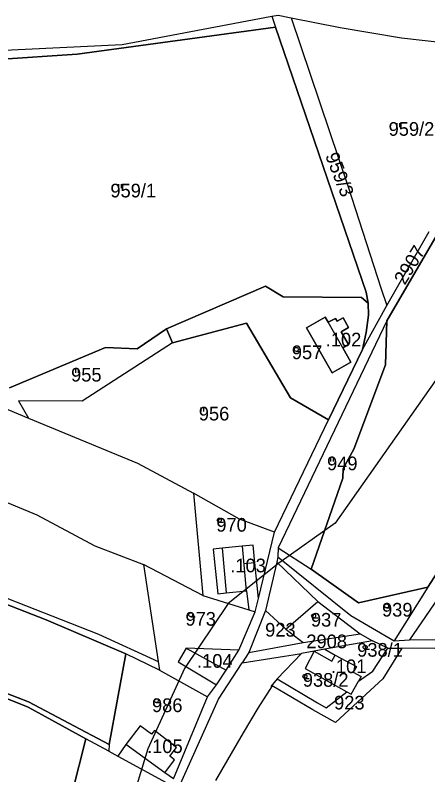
# Model space of a CAD drawing. Extents: x -564810 to -550519, y -1045831 to -1034011.
# Drawn here: x -555849 to -555695.1, y -1036267 to -1035983.6 of the extents above; entities that cross this region are included whole.
import ezdxf

# ---------------------------------------------------------------- set-up
doc = ezdxf.new("R2010")
doc.units = 0
for name, color, linetype in [('KN stav', 7, 'Continuous'), ('Parcelní čísla', 7, 'Continuous'), ('Vrstva 22', 7, 'Continuous'), ('Vrstva 35', 7, 'Continuous'), ('Vrstva 4', 7, 'Continuous'), ('zamokř ploch', 7, 'Continuous')]:
    doc.layers.add(name, color=color, linetype=linetype)

msp = doc.modelspace()

# ---------------------------------------------------------------- linework, layer by layer
at = {"layer": 'KN stav'}
for p, q in [((-555753.28, -1035984), (-555750.93, -1035983.59)), ((-555750.93, -1035983.59), (-555746.08, -1035984.58)), ((-555809.06, -1035994.57), (-555753.28, -1035984)), ((-555753.28, -1035984), (-555751.88, -1035988.09)), ((-555746.08, -1035984.58), (-555724.82, -1036047.66)), ((-555746.08, -1035984.58), (-555727.84, -1035988.21)), ((-555751.88, -1035988.09), (-555825.97, -1035998.1)), ((-555825.97, -1035998.1), (-555751.88, -1035988.09)), ((-555751.88, -1035988.09), (-555718.04, -1036086.96)), ((-555718.04, -1036086.96), (-555751.88, -1035988.09)), ((-555727.84, -1035988.21), (-555704.91, -1035992.01)), ((-555704.91, -1035992.01), (-555681.92, -1035994.66)), ((-555862.22, -1035997.07), (-555809.06, -1035994.57)), ((-555825.97, -1035998.1), (-555860.13, -1036000.49)), ((-555860.13, -1036000.49), (-555825.97, -1035998.1)), ((-555724.82, -1036047.66), (-555712.62, -1036085.34)), ((-555710.38, -1036091.97), (-555694.63, -1036064.36)), ((-555691.62, -1036065.39), (-555710.37, -1036097.65)), ((-555710.37, -1036097.65), (-555691.62, -1036065.39)), ((-555755.64, -1036084.75), (-555792.61, -1036100.63)), ((-555792.61, -1036100.63), (-555755.64, -1036084.75)), ((-555749.09, -1036088.68), (-555755.64, -1036084.75)), ((-555755.64, -1036084.75), (-555749.09, -1036088.68)), ((-555712.62, -1036085.34), (-555710.38, -1036091.97)), ((-555718.04, -1036086.96), (-555717.35, -1036091.09)), ((-555717.35, -1036091.09), (-555718.04, -1036086.96)), ((-555719.84, -1036088.87), (-555749.09, -1036088.68)), ((-555749.09, -1036088.68), (-555719.84, -1036088.87)), ((-555717.35, -1036091.09), (-555719.84, -1036088.87)), ((-555719.84, -1036088.87), (-555717.35, -1036091.09)), ((-555717.35, -1036091.09), (-555717.18, -1036095.56)), ((-555717.18, -1036095.56), (-555717.35, -1036091.09)), ((-555719.5, -1036108.36), (-555710.38, -1036091.97)), ((-555733.4, -1036096.26), (-555740.36, -1036100.22)), ((-555740.36, -1036100.22), (-555733.4, -1036096.26)), ((-555732.21, -1036098.11), (-555733.4, -1036096.26)), ((-555733.4, -1036096.26), (-555732.21, -1036098.11)), ((-555729.47, -1036096.76), (-555732.21, -1036098.11)), ((-555732.21, -1036098.11), (-555729.47, -1036096.76)), ((-555728.9, -1036097.76), (-555729.47, -1036096.76)), ((-555729.47, -1036096.76), (-555728.9, -1036097.76)), ((-555726.72, -1036096.52), (-555728.9, -1036097.76)), ((-555728.9, -1036097.76), (-555726.72, -1036096.52)), ((-555724.67, -1036100.12), (-555726.72, -1036096.52)), ((-555726.72, -1036096.52), (-555724.67, -1036100.12)), ((-555717.18, -1036095.56), (-555718.04, -1036102.02)), ((-555718.04, -1036102.02), (-555717.18, -1036095.56)), ((-555790.32, -1036105.81), (-555762.75, -1036098.47)), ((-555762.75, -1036098.47), (-555790.32, -1036105.81)), ((-555762.75, -1036098.47), (-555746.26, -1036126.33)), ((-555746.26, -1036126.33), (-555762.75, -1036098.47)), ((-555710.37, -1036097.65), (-555750.88, -1036182.38)), ((-555710.37, -1036097.65), (-555710.9, -1036114.1)), ((-555710.9, -1036114.1), (-555710.37, -1036097.65)), ((-555792.61, -1036100.63), (-555803.5, -1036108.13)), ((-555803.5, -1036108.13), (-555792.61, -1036100.63)), ((-555792.61, -1036100.63), (-555790.32, -1036105.81)), ((-555790.32, -1036105.81), (-555792.61, -1036100.63)), ((-555740.36, -1036100.22), (-555730.79, -1036117.05)), ((-555730.79, -1036117.05), (-555740.36, -1036100.22)), ((-555727.46, -1036101.71), (-555724.67, -1036100.12)), ((-555724.67, -1036100.12), (-555727.46, -1036101.71)), ((-555724.73, -1036106.52), (-555727.46, -1036101.71)), ((-555727.46, -1036101.71), (-555724.73, -1036106.52)), ((-555718.04, -1036102.02), (-555719.5, -1036108.36)), ((-555719.5, -1036108.36), (-555718.04, -1036102.02)), ((-555815.3, -1036107.6), (-555851.14, -1036122.61)), ((-555851.14, -1036122.61), (-555815.3, -1036107.6)), ((-555790.32, -1036105.81), (-555824.02, -1036127.61)), ((-555803.5, -1036108.13), (-555815.3, -1036107.6)), ((-555815.3, -1036107.6), (-555803.5, -1036108.13)), ((-555726.83, -1036107.72), (-555724.73, -1036106.52)), ((-555724.73, -1036106.52), (-555726.83, -1036107.72)), ((-555723.79, -1036113.07), (-555726.83, -1036107.72)), ((-555726.83, -1036107.72), (-555723.79, -1036113.07)), ((-555732.09, -1036134.56), (-555719.5, -1036108.36)), ((-555719.5, -1036108.36), (-555732.09, -1036134.56)), ((-555730.79, -1036117.05), (-555723.79, -1036113.07)), ((-555723.79, -1036113.07), (-555730.79, -1036117.05)), ((-555710.9, -1036114.1), (-555722.71, -1036145.47)), ((-555722.71, -1036145.47), (-555710.9, -1036114.1)), ((-555864.22, -1036125.48), (-555844.12, -1036133.89)), ((-555824.02, -1036127.61), (-555847.85, -1036127.5)), ((-555847.85, -1036127.5), (-555844.12, -1036133.89)), ((-555746.26, -1036126.33), (-555732.09, -1036134.56)), ((-555732.09, -1036134.56), (-555746.26, -1036126.33)), ((-555844.12, -1036133.89), (-555803.45, -1036150.76)), ((-555752.23, -1036176.44), (-555732.09, -1036134.56)), ((-555722.71, -1036145.47), (-555726.63, -1036152.68)), ((-555726.63, -1036152.68), (-555722.71, -1036145.47)), ((-555803.45, -1036150.76), (-555782.49, -1036161.88)), ((-555726.63, -1036152.68), (-555726.74, -1036156.31)), ((-555726.74, -1036156.31), (-555726.63, -1036152.68)), ((-555879.2, -1036154.17), (-555840.99, -1036170.07)), ((-555726.74, -1036156.31), (-555738.62, -1036190.32)), ((-555738.62, -1036190.32), (-555726.74, -1036156.31)), ((-555782.49, -1036161.88), (-555779, -1036200.15)), ((-555765.32, -1036171.63), (-555782.49, -1036161.88)), ((-555840.99, -1036170.07), (-555819.36, -1036181.57)), ((-555752.23, -1036176.44), (-555765.32, -1036171.63)), ((-555680.81, -1036174.67), (-555695.14, -1036197.05)), ((-555695.14, -1036197.05), (-555680.81, -1036174.67)), ((-555758.25, -1036201.2), (-555752.23, -1036176.44)), ((-555913.78, -1036179.36), (-555837.52, -1036209.18)), ((-555837.52, -1036209.18), (-555913.78, -1036179.36)), ((-555819.36, -1036181.57), (-555801.16, -1036188.5)), ((-555764.29, -1036181.72), (-555771.86, -1036182.5)), ((-555760.3, -1036181.31), (-555764.29, -1036181.72)), ((-555759.62, -1036187.87), (-555760.3, -1036181.31)), ((-555676.51, -1036179.4), (-555701.88, -1036216.72)), ((-555771.86, -1036182.5), (-555775.15, -1036182.84)), ((-555775.15, -1036182.84), (-555773.44, -1036199.44)), ((-555750.88, -1036182.38), (-555751.1, -1036185.64)), ((-555750.88, -1036182.38), (-555738.62, -1036190.32)), ((-555751.4, -1036187.64), (-555755.68, -1036205.67)), ((-555751.1, -1036185.64), (-555751.4, -1036187.64)), ((-555751.4, -1036187.64), (-555736.12, -1036202.4)), ((-555751.1, -1036185.64), (-555723.76, -1036207.62)), ((-555881.16, -1036189.77), (-555817.94, -1036214.49)), ((-555801.16, -1036188.5), (-555795.67, -1036224.69)), ((-555779, -1036200.15), (-555801.16, -1036188.5)), ((-555758.25, -1036201.2), (-555759.62, -1036187.87)), ((-555738.62, -1036190.32), (-555721, -1036202.87)), ((-555721, -1036202.87), (-555738.62, -1036190.32)), ((-555770.33, -1036199.12), (-555762.68, -1036198.33)), ((-555762.68, -1036198.33), (-555761.91, -1036205.43)), ((-555721, -1036202.87), (-555695.14, -1036197.05)), ((-555695.14, -1036197.05), (-555721, -1036202.87)), ((-555695.14, -1036197.05), (-555707.6, -1036217.01)), ((-555779, -1036200.15), (-555761.91, -1036205.43)), ((-555773.44, -1036199.44), (-555770.33, -1036199.12)), ((-555759.49, -1036206.17), (-555758.25, -1036201.2)), ((-555736.12, -1036202.4), (-555720.38, -1036214.42)), ((-555765.56, -1036220.57), (-555759.49, -1036206.17)), ((-555761.91, -1036205.43), (-555759.49, -1036206.17)), ((-555755.68, -1036205.67), (-555761.81, -1036221.42)), ((-555755.68, -1036205.67), (-555748.11, -1036212.72)), ((-555837.52, -1036209.18), (-555807.76, -1036221.83)), ((-555807.76, -1036221.83), (-555837.52, -1036209.18)), ((-555723.76, -1036207.62), (-555707.6, -1036217.01)), ((-555748.11, -1036212.72), (-555741.55, -1036217.62)), ((-555817.94, -1036214.49), (-555795.67, -1036224.69)), ((-555741.55, -1036217.62), (-555720.38, -1036214.42)), ((-555720.38, -1036214.42), (-555715.75, -1036217.09)), ((-555761.81, -1036221.42), (-555741.55, -1036217.62)), ((-555715.75, -1036217.09), (-555733.45, -1036220.18)), ((-555710.06, -1036219.76), (-555715.75, -1036217.09)), ((-555707.6, -1036217.01), (-555701.88, -1036216.72)), ((-555701.88, -1036216.72), (-555677.63, -1036216.3)), ((-555785.22, -1036219.82), (-555788.24, -1036224.9)), ((-555765.56, -1036220.57), (-555785.22, -1036219.82)), ((-555770.28, -1036228.02), (-555765.56, -1036220.57)), ((-555761.81, -1036221.42), (-555764.3, -1036225.23)), ((-555737.46, -1036220.88), (-555742.26, -1036221.72)), ((-555737.46, -1036220.88), (-555740.83, -1036227.4)), ((-555733.45, -1036220.18), (-555737.46, -1036220.88)), ((-555733.45, -1036220.18), (-555729.62, -1036222.38)), ((-555715.61, -1036228.36), (-555710.06, -1036219.76)), ((-555704.72, -1036219.76), (-555711.84, -1036231.16)), ((-555710.06, -1036219.76), (-555704.72, -1036219.76)), ((-555692.43, -1036219.92), (-555704.72, -1036219.76)), ((-555885.39, -1036223.82), (-555844.09, -1036239.79)), ((-555844.09, -1036239.79), (-555885.39, -1036223.82)), ((-555807.76, -1036221.83), (-555813.98, -1036255.71)), ((-555813.98, -1036255.71), (-555807.76, -1036221.83)), ((-555795.22, -1036227.92), (-555807.76, -1036221.83)), ((-555764.3, -1036225.23), (-555742.26, -1036221.72)), ((-555742.26, -1036221.72), (-555751.33, -1036231.16)), ((-555729.62, -1036222.38), (-555721.73, -1036226.58)), ((-555795.67, -1036224.69), (-555795.22, -1036227.92)), ((-555788.24, -1036224.9), (-555773.94, -1036233.44)), ((-555773.24, -1036238.83), (-555764.3, -1036225.23)), ((-555721.73, -1036226.58), (-555722.91, -1036228.69)), ((-555876.52, -1036228.93), (-555844.2, -1036241.83)), ((-555844.2, -1036241.83), (-555876.52, -1036228.93)), ((-555795.22, -1036227.92), (-555777.28, -1036237.92)), ((-555773.94, -1036233.44), (-555770.28, -1036228.02)), ((-555740.83, -1036227.4), (-555725.35, -1036236.07)), ((-555722.91, -1036228.69), (-555720.01, -1036230.31)), ((-555721, -1036232.08), (-555715.61, -1036228.36)), ((-555751.33, -1036231.16), (-555736.19, -1036240.13)), ((-555723.74, -1036236.97), (-555721, -1036232.08)), ((-555711.84, -1036231.16), (-555722.78, -1036241.25)), ((-555720.01, -1036230.31), (-555721, -1036232.08)), ((-555777.28, -1036237.92), (-555773.94, -1036233.44)), ((-555753.12, -1036233.82), (-555758.48, -1036242.19)), ((-555737.99, -1036242.79), (-555753.12, -1036233.82)), ((-555789.94, -1036268.5), (-555777.28, -1036237.92)), ((-555733.01, -1036242.02), (-555725.35, -1036236.07)), ((-555725.35, -1036236.07), (-555723.74, -1036236.97)), ((-555844.09, -1036239.79), (-555813.98, -1036255.71)), ((-555813.98, -1036255.71), (-555844.09, -1036239.79)), ((-555787.9, -1036271.56), (-555773.24, -1036238.83)), ((-555736.19, -1036240.13), (-555733.01, -1036242.02)), ((-555722.78, -1036241.25), (-555729.57, -1036247.51)), ((-555844.2, -1036241.83), (-555822.68, -1036253.54)), ((-555822.68, -1036253.54), (-555844.2, -1036241.83)), ((-555758.48, -1036242.19), (-555763.92, -1036251.4)), ((-555729.57, -1036247.51), (-555737.99, -1036242.79)), ((-555802.38, -1036248.69), (-555807.77, -1036255.7)), ((-555798.19, -1036251.91), (-555802.38, -1036248.69)), ((-555797.1, -1036250.5), (-555798.19, -1036251.91)), ((-555788.84, -1036256.85), (-555797.1, -1036250.5)), ((-555763.92, -1036251.4), (-555774.36, -1036269.12)), ((-555822.68, -1036253.54), (-555831.39, -1036287.64)), ((-555831.39, -1036287.64), (-555822.68, -1036253.54)), ((-555814.1, -1036258.21), (-555822.68, -1036253.54)), ((-555813.98, -1036255.71), (-555814.1, -1036258.21)), ((-555807.77, -1036255.7), (-555810.75, -1036260.04)), ((-555814.1, -1036258.21), (-555810.75, -1036260.04)), ((-555791.35, -1036260.11), (-555788.84, -1036256.85)), ((-555810.75, -1036260.04), (-555791.36, -1036270.59)), ((-555789.57, -1036261.49), (-555791.35, -1036260.11)), ((-555793.22, -1036266.24), (-555789.57, -1036261.49)), ((-555789.94, -1036268.5), (-555793.22, -1036266.24))]:
    msp.add_line(p, q, dxfattribs=at)
at = {"layer": 'Vrstva 35'}
msp.add_lwpolyline([(-555446.96, -1036007.8), (-555497.89, -1036005.84), (-555527.93, -1036005.18), (-555562.54, -1036011.06), (-555603.68, -1036035.23), (-555641.56, -1036068.55), (-555685.96, -1036111.01), (-555729.71, -1036173.07), (-555750.61, -1036188.1), (-555769.54, -1036203.12), (-555785.87, -1036227.3), (-555799.58, -1036257.35), (-555808.07, -1036285.44), (-555811.99, -1036298.5), (-555823.49, -1036313.26), (-555836.79, -1036332.75), (-555862.23, -1036362.04), (-555874.82, -1036379.01), (-555889.59, -1036397.9), (-555907.1, -1036418.15), (-555922.15, -1036436.22), (-555926.8, -1036438.68), (-555927.9, -1036442.51), (-555945.41, -1036458.11)], dxfattribs=at)
at = {"layer": 'Vrstva 4'}
for p, q in [((-555726.83, -1036107.71), (-555732.21, -1036098.11)), ((-555762.68, -1036198.33), (-555764.28, -1036181.72)), ((-555771.86, -1036182.5), (-555770.33, -1036199.12)), ((-555763.66, -1036188.18), (-555759.62, -1036187.86)), ((-555748.11, -1036212.72), (-555736.12, -1036202.4)), ((-555785.22, -1036219.82), (-555770.28, -1036228.02)), ((-555737.46, -1036220.88), (-555730.88, -1036224.59)), ((-555730.88, -1036224.59), (-555729.62, -1036222.38)), ((-555751.33, -1036231.16), (-555753.65, -1036234.01)), ((-555793.22, -1036266.24), (-555807.77, -1036255.7))]:
    msp.add_line(p, q, dxfattribs=at)
at = {"layer": 'zamokř ploch'}
for p, q in [((-555706.65, -1036023.84), (-555706.65, -1036025.34)), ((-555705.65, -1036023.84), (-555705.65, -1036025.34)), ((-555810.49, -1036046.58), (-555810.49, -1036048.08)), ((-555809.49, -1036046.58), (-555809.49, -1036048.08)), ((-555744.13, -1036109.06), (-555742.53, -1036109.06)), ((-555826.59, -1036115.51), (-555826.59, -1036117.01)), ((-555825.59, -1036115.51), (-555825.59, -1036117.01)), ((-555779.72, -1036129.93), (-555779.72, -1036131.43)), ((-555778.72, -1036129.93), (-555778.72, -1036131.43)), ((-555731.42, -1036148.67), (-555731.42, -1036150.17)), ((-555730.42, -1036148.67), (-555730.42, -1036150.17)), ((-555772.88, -1036172.76), (-555771.28, -1036172.76)), ((-555710.48, -1036204.77), (-555708.88, -1036204.77)), ((-555783.52, -1036208.06), (-555781.92, -1036208.06)), ((-555737.69, -1036208.46), (-555736.09, -1036208.46)), ((-555718.46, -1036220.16), (-555716.86, -1036220.16)), ((-555740.96, -1036231.04), (-555739.36, -1036231.04)), ((-555796.4, -1036240.06), (-555794.8, -1036240.06))]:
    msp.add_line(p, q, dxfattribs=at)
for centre in [(-555744.13, -1036108.3), (-555772.88, -1036172.01), (-555710.48, -1036204.02), (-555783.52, -1036207.3), (-555737.69, -1036207.72), (-555718.46, -1036219.41), (-555740.96, -1036230.29), (-555796.4, -1036239.31)]:
    msp.add_circle(centre, 0.75, dxfattribs=at)

# ---------------------------------------------------------------- texts
at = {"layer": 'Parcelní čísla'}
for s, p in [('959/2', (-555709.72, -1036028.59)), ('959/1', (-555813.52, -1036051.58)), ('957', (-555745.82, -1036111.92)), ('955', (-555828.18, -1036120.28)), ('956', (-555780.52, -1036134.81)), ('949', (-555732.69, -1036153.38)), ('970', (-555773.99, -1036176.3)), ('939', (-555712.18, -1036207.98)), ('973', (-555785.51, -1036211.38)), ('937', (-555738.7, -1036211.74)), ('923', (-555755.78, -1036215.47)), ('2908', (-555740.41, -1036219.79)), ('938/1', (-555721.44, -1036222.95)), ('938/2', (-555741.73, -1036234.15)), ('986', (-555797.99, -1036243.62)), ('923', (-555730.06, -1036242.64))]:
    msp.add_text(s, height=5.1, dxfattribs=at).set_placement(p)
for s, rotation, p in [('959/3', 291.4896, (-555733.45, -1036036)), ('2907', 58.7981, (-555703.66, -1036084.55))]:
    msp.add_text(s, height=5.1, rotation=rotation, dxfattribs=at).set_placement(p)
at = {"layer": 'Vrstva 22'}
for s, p in [('.102', (-555733.17, -1036107.19)), ('.103', (-555768.79, -1036191.47)), ('.104', (-555781.19, -1036227.07)), ('.101', (-555731.27, -1036229.08)), ('.105', (-555799.81, -1036258.9))]:
    msp.add_text(s, height=5.1, dxfattribs=at).set_placement(p)

doc.saveas('drawing.dxf')
